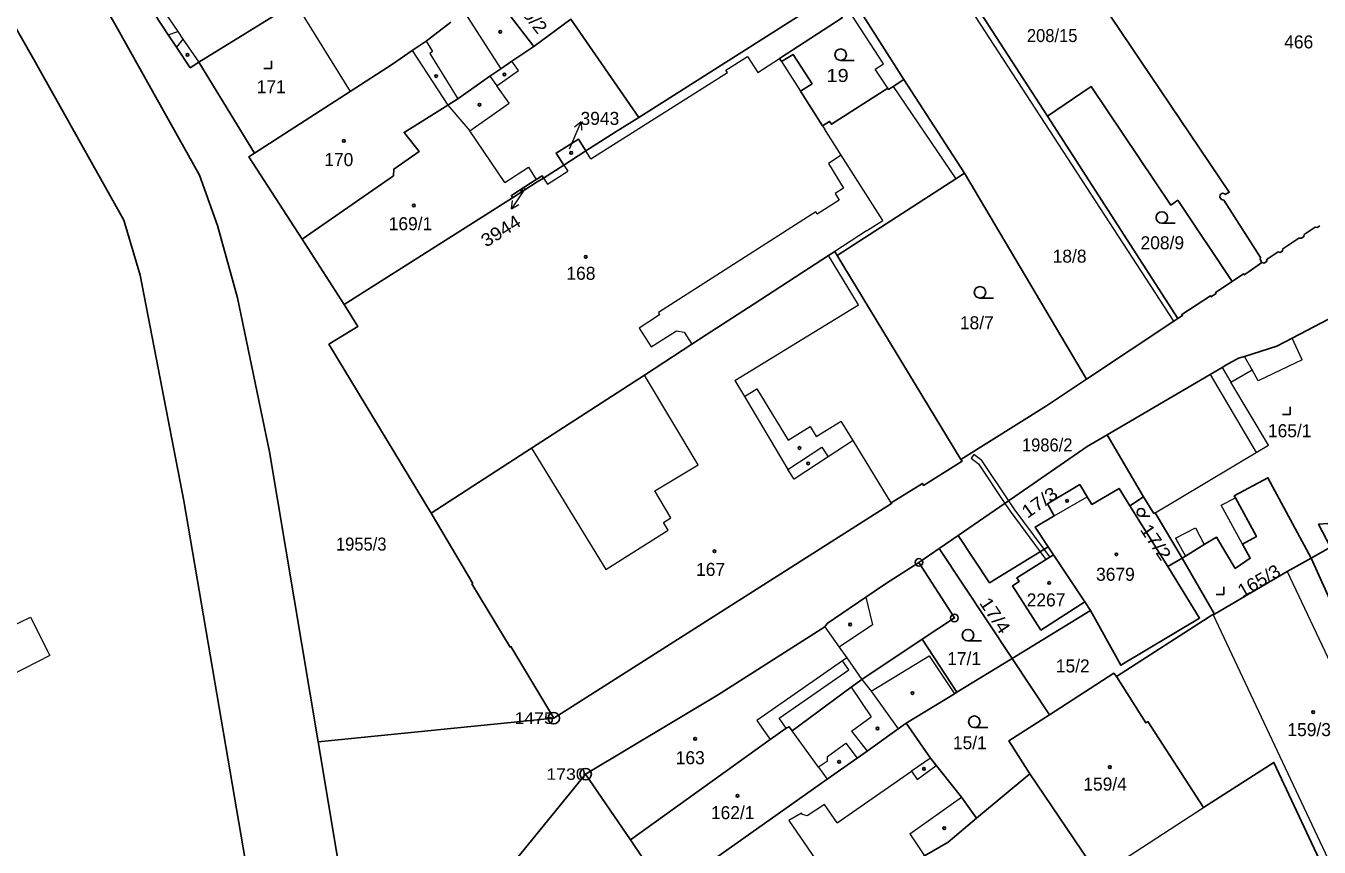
# Model space of a CAD drawing. Extents: x -679733 to -673243, y -1075091 to -1066557.
# Drawn here: x -676396.8 to -676227.8, y -1071614.6 to -1071507.3 of the extents above; entities that cross this region are included whole.
import ezdxf
from ezdxf.enums import TextEntityAlignment as Align

# ---------------------------------------------------------------- set-up
doc = ezdxf.new("R2010")
doc.units = 0
doc.header["$LTSCALE"] = 0.68
for name, color, linetype, lineweight in [('1', 7, 'Continuous', 25), ('13', 7, 'Continuous', 13), ('3', 7, 'Continuous', 25), ('4', 7, 'Continuous', 13), ('5', 7, 'Continuous', 25), ('7', 7, 'Continuous', 13), ('8', 7, 'Continuous', 25)]:
    doc.layers.add(name, color=color, linetype=linetype, lineweight=lineweight)
doc.layers.add('2', color=7, linetype='Continuous')

msp = doc.modelspace()

# ---------------------------------------------------------------- linework, layer by layer
at = {"layer": '1'}
for p, q in [((-676282.04, -1071514.28), (-676289.82, -1071502.11)), ((-676335.82, -1071502.99), (-676330.43, -1071509.97)), ((-676291.92, -1071503.49), (-676316.72, -1071519.24)), ((-676272.02, -1071505.57), (-676263.28, -1071519.1)), ((-676374.22, -1071512.02), (-676366.93, -1071523.92)), ((-676263.28, -1071519.1), (-676246.22, -1071545.52)), ((-676274.15, -1071526.54), (-676258.2, -1071553.47)), ((-676250.72, -1071568.82), (-676252.51, -1071570)), ((-676252.51, -1071570), (-676247.57, -1071577.95)), ((-676277.43, -1071575.57), (-676280.09, -1071577.4)), ((-676267.9, -1071589.95), (-676277.43, -1071575.57)), ((-676262.5, -1071576.4), (-676263.19, -1071575.36)), ((-676245.68, -1071576.83), (-676247.57, -1071577.95)), ((-676245.68, -1071576.83), (-676241.43, -1071584.17)), ((-676257.66, -1071583.69), (-676258.4, -1071582.57)), ((-676257.66, -1071583.69), (-676267.9, -1071589.95)), ((-676267.9, -1071589.95), (-676275.11, -1071594.36)), ((-676263.02, -1071597.3), (-676267.9, -1071589.95)), ((-676358.61, -1071600.83), (-676327.82, -1071597.75)), ((-676323.65, -1071605.06), (-676354.68, -1071643.07)), ((-676323.65, -1071605.06), (-676317.8, -1071613.66)), ((-676265.58, -1071605.04), (-676272.57, -1071610.82)), ((-676265.58, -1071605.04), (-676256.92, -1071617.84)), ((-676317.8, -1071613.66), (-676313.09, -1071620.56))]:
    msp.add_line(p, q, dxfattribs=at)
for points in [[(-676358.61, -1071600.83), (-676364.98, -1071562.95), (-676369.16, -1071542.83), (-676371.77, -1071533.39), (-676374.14, -1071526.78), (-676385.2, -1071507.04), (-676400.64, -1071480.43)], [(-676409.82, -1071487.07), (-676395.79, -1071511.68), (-676384.03, -1071532.68), (-676381.89, -1071539.87), (-676376.19, -1071569.34), (-676368.13, -1071616.48), (-676365.86, -1071630.87), (-676366.52, -1071654.54), (-676369.19, -1071723.74), (-676369.58, -1071729.58), (-676368.92, -1071732.38)], [(-676374.22, -1071512.02), (-676361.61, -1071504.29), (-676356.25, -1071501.01), (-676355.01, -1071500.2), (-676354.9, -1071500.37), (-676351.39, -1071498.07), (-676348.17, -1071496.11), (-676339.61, -1071490.93)], [(-676367.85, -1071495.38), (-676366.78, -1071497.11), (-676368.48, -1071498.17), (-676370.4, -1071499.82), (-676378.95, -1071505.12), (-676379.98, -1071505.81), (-676378.22, -1071508.45), (-676377.12, -1071510.08), (-676375.33, -1071512.76), (-676374.22, -1071512.02)], [(-676282.04, -1071514.28), (-676283.47, -1071515.21), (-676284.06, -1071515.6), (-676284.17, -1071515.43), (-676291.52, -1071520.15), (-676291.77, -1071519.77), (-676292.67, -1071520.35), (-676295.58, -1071515.8), (-676294.06, -1071514.86), (-676296.53, -1071511.02), (-676298.06, -1071511.93), (-676298.31, -1071511.55), (-676290.11, -1071506.24), (-676291.92, -1071503.49)], [(-676256.21, -1071504.28), (-676239.52, -1071529.02), (-676240.05, -1071529.33), (-676240.11, -1071529.23), (-676240.42, -1071529.16), (-676240.69, -1071529.34), (-676240.76, -1071529.65), (-676240.55, -1071529.97), (-676240.23, -1071530.06), (-676235.42, -1071537.54), (-676235.49, -1071537.83), (-676235.24, -1071538.23)], [(-676341.26, -1071506.79), (-676344.51, -1071509.28), (-676346.31, -1071510.51), (-676348.89, -1071512.29), (-676354.42, -1071515.86), (-676366.93, -1071523.92)], [(-676316.72, -1071519.24), (-676325.57, -1071506.42), (-676330.43, -1071509.97)], [(-676330.43, -1071509.97), (-676333.31, -1071511.9), (-676334.74, -1071512.89), (-676336.16, -1071513.88), (-676340.35, -1071516.81), (-676341.66, -1071517.63), (-676347.39, -1071521.22), (-676345.43, -1071523.72), (-676348.71, -1071526), (-676348.79, -1071526.88), (-676360.69, -1071535.17), (-676355.2, -1071543.68)], [(-676290.79, -1071537.29), (-676275.25, -1071527.26), (-676274.15, -1071526.54), (-676282.04, -1071514.28)], [(-676263.28, -1071519.1), (-676257.55, -1071515.22), (-676247.16, -1071530.7), (-676246.25, -1071530.07), (-676239.16, -1071540.7)], [(-676316.72, -1071519.24), (-676319.79, -1071521.19), (-676323.64, -1071523.6), (-676326.51, -1071525.48), (-676329.16, -1071527.17)], [(-676326.51, -1071525.48), (-676327.51, -1071523.91), (-676324.6, -1071522.09), (-676323.64, -1071523.6)], [(-676366.93, -1071523.92), (-676367.7, -1071524.42), (-676360.69, -1071535.17)], [(-676329.16, -1071527.17), (-676329.97, -1071527.66), (-676333.22, -1071529.74), (-676355.2, -1071543.68)], [(-676333.22, -1071529.74), (-676333.36, -1071529.45), (-676333.1, -1071529.28), (-676330.12, -1071527.36), (-676329.35, -1071526.87), (-676329.16, -1071527.17)], [(-676235.24, -1071538.23), (-676234.96, -1071538.29), (-676234.66, -1071538.09), (-676234.57, -1071537.79), (-676233.14, -1071536.83), (-676232.86, -1071536.89), (-676232.56, -1071536.69), (-676232.51, -1071536.41), (-676230.41, -1071535.01), (-676230.09, -1071535.04), (-676229.76, -1071534.82), (-676229.73, -1071534.56), (-676228.29, -1071533.6), (-676228.01, -1071533.65), (-676227.69, -1071533.43)], [(-676290.79, -1071537.29), (-676291.1, -1071536.78), (-676291.91, -1071537.3), (-676301.63, -1071543.62), (-676307.91, -1071547.67), (-676309.75, -1071548.88), (-676315.97, -1071552.94), (-676330.72, -1071562.47), (-676343.86, -1071570.96)], [(-676327.82, -1071597.75), (-676305.55, -1071583.59), (-676283.66, -1071569.72), (-676283.73, -1071569.6), (-676279.62, -1071567.08), (-676279.47, -1071567.34), (-676274.44, -1071564.18), (-676274.6, -1071563.93), (-676290.79, -1071537.29)], [(-676239.16, -1071540.7), (-676237.65, -1071539.71), (-676237.56, -1071539.83), (-676236.9, -1071539.4), (-676235.24, -1071538.23)], [(-676246.22, -1071545.52), (-676245.65, -1071545.15), (-676245.73, -1071545.02), (-676241.99, -1071542.56), (-676241.91, -1071542.69), (-676241.25, -1071542.25), (-676241.33, -1071542.13), (-676239.16, -1071540.7)], [(-676355.2, -1071543.68), (-676353.43, -1071546.55), (-676357.22, -1071548.89), (-676343.86, -1071570.96)], [(-676246.22, -1071545.52), (-676246.78, -1071545.89), (-676258.2, -1071553.47)], [(-676226.56, -1071545.63), (-676231.31, -1071548.11), (-676233.28, -1071549.14), (-676237.53, -1071550.48), (-676238.31, -1071550.72), (-676239.98, -1071551.64), (-676240.46, -1071551.92), (-676242.02, -1071552.84), (-676255.49, -1071560.75), (-676250.72, -1071568.82)], [(-676228.8, -1071576.83), (-676226.3, -1071575.41), (-676227.84, -1071572.4), (-676226.59, -1071572.3), (-676224.52, -1071569.91), (-676219.08, -1071566.91), (-676218.95, -1071567.26), (-676216.56, -1071565.9), (-676217.45, -1071564.27), (-676226.56, -1071545.63)], [(-676258.2, -1071553.47), (-676263.42, -1071556.93), (-676274.6, -1071563.93)], [(-676255.49, -1071560.75), (-676258.09, -1071562.25), (-676267.53, -1071568.78), (-676274.95, -1071573.88), (-676277.43, -1071575.57)], [(-676245.68, -1071576.83), (-676245.25, -1071576.57), (-676242.78, -1071575.06), (-676241.19, -1071574.09), (-676238.74, -1071578.18), (-676236.78, -1071576.86), (-676237.79, -1071575.02), (-676235.96, -1071574.03), (-676238.72, -1071568.98), (-676238.87, -1071568.71), (-676234.46, -1071566.34), (-676228.8, -1071576.83)], [(-676263.19, -1071575.36), (-676264.89, -1071572.78), (-676262.39, -1071571.32), (-676263.28, -1071569.74), (-676259.07, -1071567.23), (-676258.09, -1071568.81), (-676257.47, -1071569.82), (-676253.92, -1071567.72), (-676252.51, -1071570)], [(-676250.72, -1071568.82), (-676249.37, -1071571), (-676249.2, -1071570.9), (-676245.68, -1071576.83)], [(-676343.86, -1071570.96), (-676338.4, -1071580.14), (-676338.52, -1071580.21), (-676333.53, -1071588.47), (-676333.41, -1071588.4), (-676327.82, -1071597.75)], [(-676274.95, -1071573.88), (-676270.86, -1071580.05), (-676263.19, -1071575.36)], [(-676228.8, -1071576.83), (-676231.94, -1071578.59), (-676241.43, -1071584.17)], [(-676214.24, -1071609.44), (-676217.9, -1071600.96), (-676227.18, -1071580.43), (-676228.8, -1071576.83)], [(-676280.09, -1071577.4), (-676284.45, -1071580.21), (-676287.01, -1071581.95), (-676292.1, -1071585.39), (-676292.39, -1071585.82), (-676306.41, -1071594.75), (-676323.65, -1071605.06)], [(-676279.66, -1071587.45), (-676275.44, -1071584.66), (-676280.09, -1071577.4)], [(-676247.57, -1071577.95), (-676243.4, -1071584.68), (-676253.71, -1071590.84), (-676257.66, -1071583.69)], [(-676241.43, -1071584.17), (-676241.6, -1071584.28), (-676241.65, -1071584.19), (-676254.27, -1071592.33)], [(-676279.66, -1071587.45), (-676287.56, -1071592.68), (-676288.93, -1071593.7), (-676296.66, -1071599.39), (-676297.04, -1071598.87), (-676297.45, -1071599.05), (-676299.53, -1071600.53), (-676317.8, -1071613.66)], [(-676281.75, -1071598.41), (-676275.45, -1071594.57), (-676275.11, -1071594.36), (-676279.66, -1071587.45)], [(-676254.27, -1071592.33), (-676254.62, -1071591.88), (-676263.02, -1071597.3)], [(-676254.27, -1071592.33), (-676250.44, -1071598.38), (-676250.16, -1071598.2), (-676242.88, -1071609.41), (-676233.68, -1071603.54), (-676226.09, -1071619.69), (-676225.97, -1071624.14), (-676221.28, -1071632.65), (-676219.43, -1071633.33)], [(-676281.75, -1071598.41), (-676282.81, -1071599.16), (-676286.84, -1071602.07), (-676288.17, -1071603), (-676292.09, -1071605.74), (-676313.09, -1071620.56), (-676305.44, -1071631.74)], [(-676272.57, -1071610.82), (-676274.54, -1071608.08), (-676278.58, -1071602.97), (-676281.75, -1071598.41)], [(-676263.02, -1071597.3), (-676268.34, -1071600.73), (-676265.58, -1071605.04)], [(-676354.68, -1071643.07), (-676353.93, -1071629.04), (-676358.61, -1071600.83)], [(-676272.57, -1071610.82), (-676276.28, -1071613.95), (-676279.35, -1071615.75), (-676283.81, -1071618.35), (-676305.44, -1071631.74)]]:
    msp.add_lwpolyline(points, dxfattribs=at)
msp.add_lwpolyline([(-676262.5, -1071576.4), (-676267.3, -1071579.42), (-676266.99, -1071579.9), (-676267.85, -1071580.46), (-676264.14, -1071586.25), (-676258.4, -1071582.57)], close=True, dxfattribs=at)
at = {"layer": '13'}
for points in [[(-676268.84, -1071569.68), (-676268.35, -1071569.34), (-676271.86, -1071564.08), (-676272.89, -1071563.29), (-676273.25, -1071563.77), (-676272.3, -1071564.5)], [(-676268.84, -1071569.68), (-676268.15, -1071570.72), (-676264.23, -1071576), (-676263.48, -1071577.02), (-676262.97, -1071576.69), (-676263.72, -1071575.68), (-676267.65, -1071570.38), (-676268.35, -1071569.34)]]:
    msp.add_lwpolyline(points, close=True, dxfattribs=at)
at = {"layer": '3'}
for p, q in [((-676290.313, -1071511.8), (-676288.563, -1071511.8)), ((-676248.333, -1071533.07), (-676246.583, -1071533.07)), ((-676272.103, -1071542.86), (-676270.353, -1071542.86)), ((-676251.055, -1071571.36), (-676249.883, -1071571.36)), ((-676273.673, -1071587.66), (-676271.923, -1071587.66)), ((-676272.843, -1071598.97), (-676271.093, -1071598.97))]:
    msp.add_line(p, q, dxfattribs=at)
for points in [[(-676365.731, -1071512.85), (-676364.73, -1071512.85), (-676364.73, -1071511.85)], [(-676232.541, -1071558.06), (-676231.54, -1071558.06), (-676231.54, -1071557.06)], [(-676241.241, -1071581.59), (-676240.24, -1071581.59), (-676240.24, -1071580.59)]]:
    msp.add_lwpolyline(points, dxfattribs=at)
for centre, radius in [((-676290.3129, -1071511.0498), 0.75), ((-676248.3329, -1071532.3198), 0.75), ((-676272.1029, -1071542.1098), 0.75), ((-676251.0552, -1071570.8574), 0.5025), ((-676273.6729, -1071586.9098), 0.75), ((-676272.8429, -1071598.2198), 0.75)]:
    msp.add_circle(centre, radius, dxfattribs=at)
at = {"layer": '4'}
for p, q in [((-676378.95, -1071505.12), (-676376.97, -1071508.01)), ((-676361.61, -1071504.29), (-676354.42, -1071515.86)), ((-676339.51, -1071505.46), (-676334.74, -1071512.89)), ((-676284.7, -1071512.23), (-676288.85, -1071505.89)), ((-676378.22, -1071508.45), (-676376.97, -1071508.01)), ((-676376.29, -1071509.01), (-676377.12, -1071510.08)), ((-676376.97, -1071508.01), (-676376.29, -1071509.01)), ((-676376.29, -1071509.01), (-676374.22, -1071512.02)), ((-676344.51, -1071509.28), (-676343.65, -1071510.65)), ((-676346.31, -1071510.51), (-676341.66, -1071517.63)), ((-676343.65, -1071510.65), (-676344.04, -1071510.89)), ((-676344.04, -1071510.89), (-676340.35, -1071516.81)), ((-676332.43, -1071513.12), (-676333.31, -1071511.9)), ((-676305.32, -1071513.06), (-676302.48, -1071511.27)), ((-676302.48, -1071511.27), (-676301.16, -1071513.36)), ((-676301.16, -1071513.36), (-676298.31, -1071511.55)), ((-676298.06, -1071511.93), (-676295.58, -1071515.8)), ((-676285.79, -1071512.94), (-676284.7, -1071512.23)), ((-676336.16, -1071513.88), (-676335.26, -1071515.14)), ((-676335.26, -1071515.14), (-676332.43, -1071513.12)), ((-676322.96, -1071524.68), (-676305.13, -1071513.36)), ((-676305.13, -1071513.36), (-676305.32, -1071513.06)), ((-676284.17, -1071515.43), (-676285.79, -1071512.94)), ((-676333.66, -1071517.39), (-676335.26, -1071515.14)), ((-676283.47, -1071515.21), (-676275.25, -1071527.26)), ((-676341.66, -1071517.63), (-676338.8, -1071520.99)), ((-676338.8, -1071520.99), (-676333.66, -1071517.39)), ((-676334.21, -1071527.74), (-676338.8, -1071520.99)), ((-676292.67, -1071520.35), (-676292.42, -1071520.73)), ((-676290.24, -1071524.2), (-676292.42, -1071520.73)), ((-676322.96, -1071524.68), (-676323.64, -1071523.6)), ((-676290.24, -1071524.2), (-676291.9, -1071525.28)), ((-676284.82, -1071532.72), (-676290.24, -1071524.2)), ((-676334.21, -1071527.74), (-676331.13, -1071525.77)), ((-676331.13, -1071525.77), (-676330.12, -1071527.36)), ((-676326.51, -1071525.48), (-676325.99, -1071526.29)), ((-676291.9, -1071525.28), (-676289.93, -1071528.48)), ((-676329.16, -1071527.17), (-676328.65, -1071527.98)), ((-676328.65, -1071527.98), (-676325.99, -1071526.29)), ((-676289.93, -1071528.48), (-676291.04, -1071529.18)), ((-676291.04, -1071529.18), (-676290.52, -1071530.08)), ((-676290.52, -1071530.08), (-676293.37, -1071531.89)), ((-676293.56, -1071531.59), (-676314.13, -1071544.73)), ((-676293.37, -1071531.89), (-676293.56, -1071531.59)), ((-676286.93, -1071534.08), (-676284.82, -1071532.72)), ((-676286.93, -1071534.08), (-676291.1, -1071536.78)), ((-676288, -1071543.73), (-676291.91, -1071537.3)), ((-676314.13, -1071544.73), (-676313.98, -1071545.04)), ((-676304.13, -1071553.64), (-676288, -1071543.73)), ((-676313.98, -1071545.04), (-676316.67, -1071546.78)), ((-676316.67, -1071546.78), (-676315.09, -1071549.25)), ((-676315.09, -1071549.25), (-676311.78, -1071547.15)), ((-676311.78, -1071547.15), (-676310.79, -1071547.32)), ((-676310.79, -1071547.32), (-676309.75, -1071548.88)), ((-676229.97, -1071550.91), (-676231.31, -1071548.11)), ((-676236.54, -1071552.24), (-676237.53, -1071550.48)), ((-676229.97, -1071550.91), (-676235.73, -1071553.68)), ((-676308.94, -1071564.64), (-676315.97, -1071552.94)), ((-676242.02, -1071552.84), (-676236.02, -1071563.02)), ((-676240.46, -1071551.92), (-676239.32, -1071553.83)), ((-676239.32, -1071553.83), (-676236.54, -1071552.24)), ((-676235.73, -1071553.68), (-676236.54, -1071552.24)), ((-676304.13, -1071553.64), (-676302.87, -1071555.7)), ((-676302.87, -1071555.7), (-676301.28, -1071554.72)), ((-676301.28, -1071554.72), (-676297.16, -1071561.41)), ((-676234.39, -1071562.07), (-676239.32, -1071553.83)), ((-676302.87, -1071555.7), (-676297.22, -1071565.24)), ((-676297.16, -1071561.41), (-676294.32, -1071559.66)), ((-676294.32, -1071559.66), (-676293.52, -1071560.96)), ((-676293.52, -1071560.96), (-676290.23, -1071558.94)), ((-676288.68, -1071561.48), (-676290.23, -1071558.94)), ((-676288.68, -1071561.48), (-676291.95, -1071563.61)), ((-676283.73, -1071569.6), (-676288.68, -1071561.48)), ((-676330.72, -1071562.47), (-676321.02, -1071578.33)), ((-676297.22, -1071565.24), (-676292.77, -1071562.35)), ((-676292.77, -1071562.35), (-676291.95, -1071563.61)), ((-676249.2, -1071570.9), (-676236.02, -1071563.02)), ((-676236.02, -1071563.02), (-676234.39, -1071562.07)), ((-676314.62, -1071568.06), (-676308.94, -1071564.64)), ((-676291.95, -1071563.61), (-676296.4, -1071566.5)), ((-676296.4, -1071566.5), (-676297.22, -1071565.24)), ((-676312.51, -1071571.57), (-676314.62, -1071568.06)), ((-676262.39, -1071571.32), (-676258.09, -1071568.81)), ((-676240.57, -1071569.93), (-676238.72, -1071568.98)), ((-676237.79, -1071575.02), (-676240.57, -1071569.93)), ((-676313.48, -1071572.18), (-676312.51, -1071571.57)), ((-676321.02, -1071578.33), (-676312.85, -1071573.2)), ((-676312.85, -1071573.2), (-676313.48, -1071572.18)), ((-676246.56, -1071574.22), (-676243.92, -1071572.86)), ((-676243.92, -1071572.86), (-676242.78, -1071575.06)), ((-676246.56, -1071574.22), (-676245.25, -1071576.57)), ((-676231.94, -1071578.59), (-676215.01, -1071614.51)), ((-676401.36, -1071587.03), (-676396.23, -1071584.55)), ((-676396.23, -1071584.55), (-676393.69, -1071589.56)), ((-676225.12, -1071619.24), (-676241.6, -1071584.28)), ((-676292.39, -1071585.82), (-676290.5, -1071588.48)), ((-676290.5, -1071588.48), (-676289.52, -1071589.87)), ((-676393.69, -1071589.56), (-676398.78, -1071592.16)), ((-676290.06, -1071590.25), (-676301.27, -1071598.05)), ((-676289.52, -1071589.87), (-676290.06, -1071590.25)), ((-676289.24, -1071591.43), (-676290.06, -1071590.25)), ((-676289.52, -1071589.87), (-676287.56, -1071592.68)), ((-676286.35, -1071594.24), (-676278.73, -1071589.6)), ((-676278.73, -1071589.6), (-676275.45, -1071594.57)), ((-676298.36, -1071597.77), (-676289.24, -1071591.43)), ((-676288.93, -1071593.7), (-676286.31, -1071597.57)), ((-676287.56, -1071592.68), (-676286.35, -1071594.24)), ((-676286.35, -1071594.24), (-676282.81, -1071599.16)), ((-676301.27, -1071598.05), (-676299.53, -1071600.53)), ((-676297.45, -1071599.05), (-676298.36, -1071597.77)), ((-676288.89, -1071599.45), (-676286.31, -1071597.57)), ((-676293.22, -1071604.17), (-676296.66, -1071599.39)), ((-676288.89, -1071599.45), (-676286.84, -1071602.07)), ((-676292.04, -1071602.78), (-676289.65, -1071601.01)), ((-676289.65, -1071601.01), (-676288.17, -1071603)), ((-676292.02, -1071603.38), (-676293.22, -1071604.17)), ((-676292.02, -1071603.38), (-676292.04, -1071602.78)), ((-676278.58, -1071602.97), (-676281.06, -1071604.69)), ((-676278.58, -1071602.97), (-676277.87, -1071603.99)), ((-676293.22, -1071604.17), (-676292.09, -1071605.74)), ((-676290.77, -1071611.43), (-676281.06, -1071604.69)), ((-676281.06, -1071604.69), (-676280.31, -1071605.76)), ((-676280.31, -1071605.76), (-676277.87, -1071603.99)), ((-676281.28, -1071612.88), (-676274.54, -1071608.08)), ((-676295.44, -1071610.16), (-676297.1, -1071611.14)), ((-676295.31, -1071610.34), (-676295.44, -1071610.16)), ((-676294.68, -1071610.52), (-676295.31, -1071610.34)), ((-676292.44, -1071609.04), (-676294.68, -1071610.52)), ((-676290.77, -1071611.43), (-676292.44, -1071609.04)), ((-676256.07, -1071618.02), (-676242.88, -1071609.41)), ((-676297.1, -1071611.14), (-676291.07, -1071619.88)), ((-676281.28, -1071612.88), (-676279.35, -1071615.75))]:
    msp.add_line(p, q, dxfattribs=at)
for points in [[(-676246.78, -1071545.89), (-676273.26, -1071505.19), (-676273.88, -1071504.41)], [(-676287.01, -1071581.95), (-676286.14, -1071585.57), (-676290.5, -1071588.48)]]:
    msp.add_lwpolyline(points, dxfattribs=at)
at = {"layer": '5'}
for centre, radius in [((-676334.8068, -1071508.0792), 0.175), ((-676375.7068, -1071511.0792), 0.175), ((-676343.1868, -1071513.8392), 0.175), ((-676334.2768, -1071513.6292), 0.175), ((-676337.5168, -1071517.5892), 0.175), ((-676355.2568, -1071522.3192), 0.175), ((-676325.5368, -1071523.8892), 0.175), ((-676332.0346, -1071528.7694), 0.1172), ((-676346.1168, -1071530.7592), 0.175), ((-676323.6468, -1071537.4792), 0.175), ((-676295.7068, -1071562.4492), 0.175), ((-676294.5568, -1071564.4592), 0.175), ((-676260.7268, -1071569.3492), 0.175), ((-676306.7968, -1071575.9492), 0.175), ((-676254.2768, -1071576.3492), 0.175), ((-676263.0568, -1071580.0892), 0.175), ((-676289.0868, -1071585.5192), 0.175), ((-676280.9168, -1071594.4692), 0.175), ((-676228.5368, -1071596.9592), 0.175), ((-676309.3468, -1071600.4392), 0.175), ((-676285.4868, -1071599.1092), 0.175), ((-676290.5168, -1071603.4492), 0.175), ((-676279.4268, -1071604.3592), 0.175), ((-676255.1168, -1071604.1492), 0.175), ((-676303.7968, -1071607.8892), 0.175), ((-676276.7668, -1071612.1392), 0.175)]:
    msp.add_circle(centre, radius, dxfattribs=at)
at = {"layer": '7'}
for p, q in [((-676324.257, -1071519.818), (-676325.11, -1071520.544)), ((-676333.344, -1071531.217), (-676332.379, -1071530.65))]:
    msp.add_line(p, q, dxfattribs=at)
for points in [[(-676325.76, -1071523.37), (-676325.43, -1071522.58), (-676324.257, -1071519.818), (-676324.188, -1071520.935)], [(-676331.57, -1071528.48), (-676331.71, -1071528.7), (-676333.344, -1071531.217), (-676333.219, -1071530.104)]]:
    msp.add_lwpolyline(points, dxfattribs=at)
at = {"layer": '8'}
for centre, radius in [((-676280.09, -1071577.3999), 0.5), ((-676280.09, -1071577.3999), 0.0303), ((-676275.44, -1071584.6599), 0.5), ((-676275.44, -1071584.6599), 0.0303), ((-676327.82, -1071597.7498), 0.75), ((-676327.82, -1071597.7498), 0.03), ((-676323.65, -1071605.0598), 0.75), ((-676323.65, -1071605.0598), 0.03)]:
    msp.add_circle(centre, radius, dxfattribs=at)

# ---------------------------------------------------------------- texts
at = {"layer": '2'}
for s, rotation, width, p in [('169/2', 308, 1.1, (-676331.7967, -1071506.0317)), ('17/3', 35, 1.15, (-676263.8275, -1071570.2582)), ('17/2', 304, 1.15, (-676249.8302, -1071575.2217)), ('165/3', 30, 1.05, (-676235.211, -1071580.5318)), ('17/4', 304, 1.15, (-676270.8402, -1071584.8017))]:
    msp.add_text(s, height=1.7, rotation=rotation, dxfattribs=dict(at, width=width)).set_placement(p, align=Align.CENTER)
at = {"layer": '2', "width": 0.95}
for s, p in [('208/15', (-676265.97, -1071509.4)), ('1986/2', (-676266.62, -1071562.9)), ('1955/3', (-676356.29, -1071575.85))]:
    msp.add_text(s, height=1.7, dxfattribs=at).set_placement(p)
at = {"layer": '2'}
for s, p in [('466', (-676230.439, -1071510.229)), ('171', (-676364.749, -1071516.09)), ('170', (-676355.919, -1071525.61)), ('169/1', (-676346.55, -1071533.989)), ('208/9', (-676248.27, -1071536.479)), ('168', (-676324.269, -1071540.47)), ('165/1', (-676231.62, -1071561.04)), ('167', (-676307.319, -1071579.16)), ('3679', (-676254.4, -1071579.8)), ('2267', (-676263.47, -1071583.15)), ('17/1', (-676274.18, -1071590.82)), ('15/2', (-676259.98, -1071591.779)), ('159/3', (-676229.07, -1071600.1)), ('15/1', (-676273.43, -1071601.81)), ('163', (-676309.979, -1071603.769)), ('159/4', (-676255.75, -1071607.21)), ('162/1', (-676304.43, -1071610.95))]:
    msp.add_text(s, height=1.7, dxfattribs=at).set_placement(p, align=Align.CENTER)
at = {"layer": '2', "width": 1.15}
msp.add_text('19', height=1.7, dxfattribs=at).set_placement((-676290.72, -1071514.62), align=Align.CENTER)
at = {"layer": '2'}
for s, p in [('3943', (-676324.32, -1071520.229)), ('18/8', (-676262.6, -1071538.229)), ('18/7', (-676274.73, -1071546.93))]:
    msp.add_text(s, height=1.7, dxfattribs=at).set_placement(p)
at = {"layer": '2', "width": 1.1}
msp.add_text('3944', height=1.7, rotation=32, dxfattribs=at).set_placement((-676331.9389, -1071533.328), align=Align.RIGHT)
at = {"layer": '8', "width": 1.15}
for s, p in [('1475', (-676327.819, -1071598.5)), ('1730', (-676323.649, -1071605.81))]:
    msp.add_text(s, height=1.5, dxfattribs=at).set_placement(p, align=Align.RIGHT)

doc.saveas('drawing.dxf')
